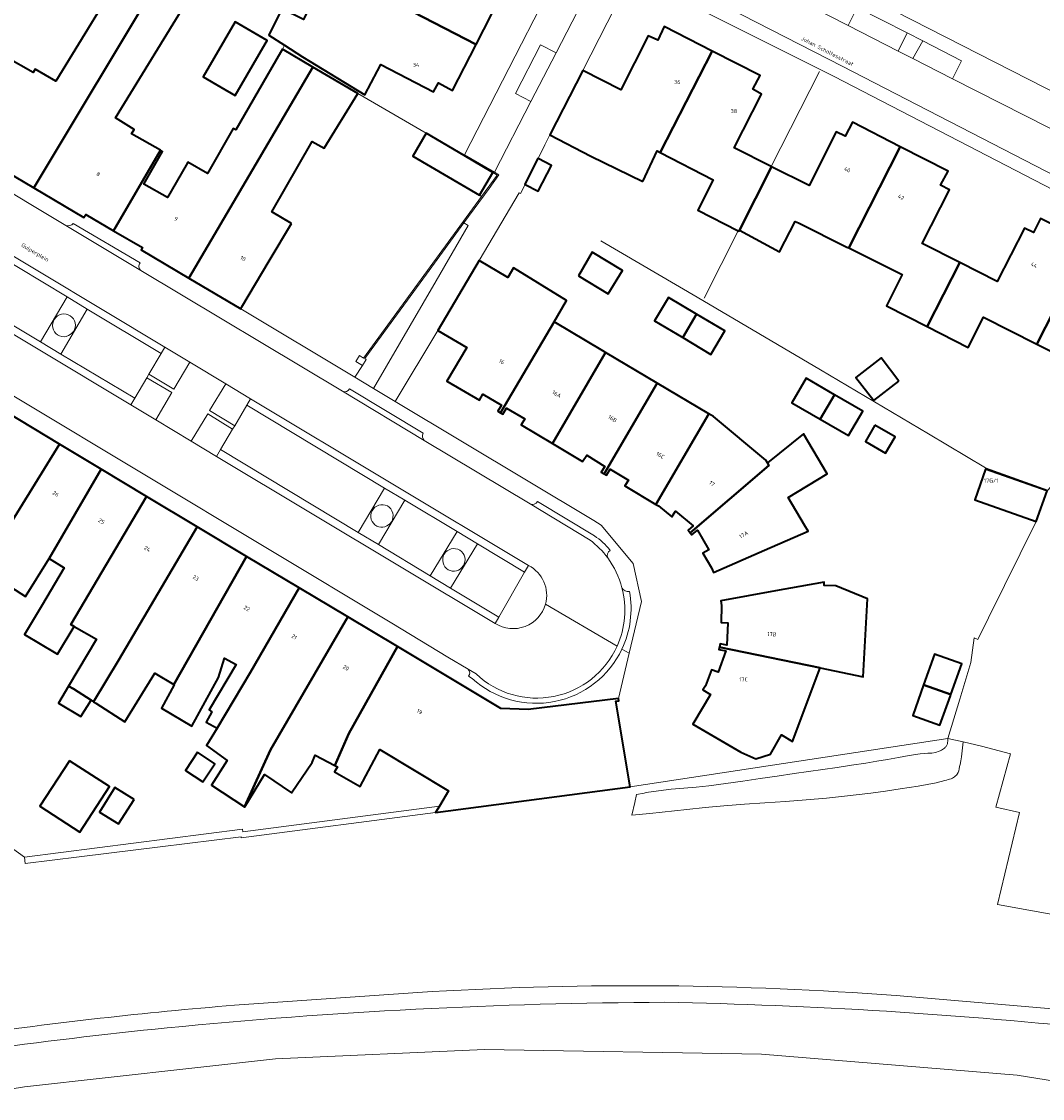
# Model space of a CAD drawing. Header units: metres. Extents: x 197700 to 204338, y 317132 to 325229.
# Tile 732 of 1056: x 203128 to 203220, y 319172 to 319269. Entities that reach past the tile are written whole.
import ezdxf
from ezdxf.enums import TextEntityAlignment as Align

# ---------------------------------------------------------------- set-up
doc = ezdxf.new("R2010")
doc.units = ezdxf.units.M
for name, color, linetype, lineweight in [('B-WE-GR-BEPLANTING_CULTUUR_BODEMBEDEKKER-GV', 90, 'Continuous', 18), ('B-WE-GR-BEPLANTING_CULTUUR_BOSPLANTSOEN-GV', 90, 'Continuous', 18), ('B-WE-GR-BEPLANTING_CULTUUR_HEESTERS-GV', 90, 'Continuous', 18), ('B-WE-GR-BEPLANTING_CULTUUR_VASTE PLANTENVAK-GV', 90, 'Continuous', 18), ('B-WE-IE-TERREINAFSCHEIDING_KUNSTMATIG_MUUR-G', 90, 'IE-TERREINAFSCHEIDING-KUNSTMATIG-DICHT', 18), ('B-WE-IE-TERREINAFSCHEIDING_KUNSTMATIG_MUUR-GV', 90, 'Continuous', 18), ('B-WE-OG-BEBOUWING-GV', 7, 'Continuous', 35), ('B-WE-OG-BEBOUWING-T18', 10, 'Continuous', 18), ('B-WE-OG-TERREIN_ERF-GV', 7, 'Continuous', 18), ('B-WE-OG-TOPOGRAFIE-T18', 10, 'Continuous', 18), ('B-WE-VH-ONVERHARD-GV', 252, 'Continuous', 18), ('B-WE-VH-VERHARDING_ASFALT-GV', 252, 'Continuous', 18), ('B-WE-VH-VERHARDING_BEDRIJFSVLOERPLAAT-GV', 252, 'Continuous', 18), ('B-WE-VH-VERHARDING_BETONSTRAATSTEEN-GV', 252, 'Continuous', 18), ('B-WE-VH-VERHARDING_OPEN-GV', 252, 'Continuous', 18), ('B-WE-VH-VERHARDING_SIERBESTRATING-GV', 252, 'Continuous', 18), ('B-WE-VH-VERHARDING_STRAATBAKSTEEN-GV', 252, 'Continuous', 18)]:
    doc.layers.add(name, color=color, linetype=linetype, lineweight=lineweight)
doc.styles.add('NLCS-ISO-M200-T18', font='NLCS-ISO.ttf', dxfattribs={"height": 0.36})
doc.linetypes.add('IE-TERREINAFSCHEIDING-KUNSTMATIG-DICHT', pattern='A,8,-1,[82,NLCS.SHX,S=0.75,R=90,X=0,Y=0],-1', length=10)

msp = doc.modelspace()

# ---------------------------------------------------------------- linework, layer by layer
at = {"layer": 'B-WE-GR-BEPLANTING_CULTUUR_BODEMBEDEKKER-GV'}
msp.add_lwpolyline([(203206.699, 319266.094), (203208.02, 319265.42), (203208.907, 319267.002), (203207.495, 319267.723)], close=True, dxfattribs=at)
at = {"layer": 'B-WE-GR-BEPLANTING_CULTUUR_BOSPLANTSOEN-GV'}
for points in [[(203229.023, 319187.012), (203215.628, 319189.45), (203217.576, 319197.718), (203215.47, 319198.192), (203216.787, 319202.961), (203214.178, 319203.676), (203212.536, 319204.036), (203212.374, 319202.711), (203212.322, 319202.353), (203212.249, 319202), (203212.213, 319201.821), (203212.18, 319201.638), (203212.142, 319201.457), (203212.084, 319201.289), (203211.997, 319201.142), (203211.925, 319201.062), (203211.843, 319200.987), (203211.753, 319200.918), (203211.658, 319200.855), (203211.563, 319200.798), (203211.438, 319200.739), (203211.305, 319200.694), (203211.168, 319200.656), (203211.03, 319200.622), (203210.894, 319200.585), (203210.105, 319200.378), (203209.304, 319200.213), (203208.497, 319200.077), (203207.686, 319199.953), (203206.878, 319199.826), (203205.562, 319199.623), (203204.241, 319199.444), (203202.918, 319199.283), (203201.594, 319199.135), (203200.269, 319198.995), (203198.425, 319198.827), (203196.578, 319198.694), (203194.729, 319198.576), (203192.881, 319198.454), (203191.035, 319198.307), (203189.374, 319198.15), (203187.714, 319197.981), (203184.395, 319197.626), (203182.762, 319197.454), (203183.038, 319198.608), (203183.2, 319199.312), (203183.895, 319199.452), (203184.069, 319199.485), (203185.183, 319199.66), (203186.304, 319199.787), (203187.429, 319199.889), (203188.555, 319199.988), (203189.677, 319200.109), (203191.216, 319200.31), (203192.753, 319200.525), (203194.289, 319200.749), (203195.824, 319200.977), (203197.36, 319201.202), (203198.645, 319201.386), (203199.931, 319201.568), (203201.216, 319201.752), (203202.501, 319201.942), (203203.784, 319202.141), (203204.763, 319202.305), (203205.74, 319202.478), (203206.717, 319202.653), (203207.695, 319202.82), (203208.675, 319202.972), (203209.018, 319203.004), (203209.367, 319203.02), (203209.713, 319203.042), (203210.049, 319203.095), (203210.366, 319203.201), (203210.469, 319203.249), (203210.573, 319203.299), (203210.675, 319203.355), (203210.77, 319203.417), (203210.857, 319203.489), (203210.906, 319203.538), (203210.954, 319203.59), (203210.998, 319203.645), (203211.038, 319203.702), (203211.073, 319203.761), (203211.113, 319203.866), (203211.134, 319203.98), (203211.145, 319204.099), (203211.153, 319204.219), (203211.166, 319204.336), (203182.612, 319200.01), (203165.132, 319197.689), (203147.702, 319195.42), (203147.703, 319195.517), (203128.296, 319193.127), (203128.221, 319193.7), (203123.596, 319197.014)], [(203147.098, 319180.389), (203164.839, 319181.611)], [(203206.503, 319181.252), (203226.162, 319179.596)]]:
    msp.add_lwpolyline(points, dxfattribs=at)
for points in [[(203164.839, 319181.611, -0.03377), (203206.503, 319181.252)], [(203122.975, 319177.669, -0.015863), (203147.098, 319180.389)]]:
    msp.add_lwpolyline(points, format="xyb", dxfattribs=at)
at = {"layer": 'B-WE-GR-BEPLANTING_CULTUUR_HEESTERS-GV'}
for points in [[(203159.568, 319235.8), (203165.207, 319245.45), (203168.089, 319250.427), (203167.698, 319250.67), (203164.329, 319246.069), (203158.784, 319238.494), (203158.929, 319238.403), (203158.573, 319237.849), (203157.899, 319236.8)], [(203212.536, 319204.036), (203211.166, 319204.336), (203211.153, 319204.219), (203211.145, 319204.099), (203211.134, 319203.98), (203211.113, 319203.866), (203211.073, 319203.761), (203211.038, 319203.702), (203210.998, 319203.645), (203210.954, 319203.59), (203210.906, 319203.538), (203210.857, 319203.489), (203210.77, 319203.417), (203210.675, 319203.355), (203210.573, 319203.299), (203210.469, 319203.249), (203210.366, 319203.201), (203210.049, 319203.095), (203209.713, 319203.042), (203209.367, 319203.02), (203209.018, 319203.004), (203208.675, 319202.972), (203207.695, 319202.82), (203206.717, 319202.653), (203205.74, 319202.478), (203204.763, 319202.305), (203203.784, 319202.141), (203202.501, 319201.942), (203201.216, 319201.752), (203199.931, 319201.568), (203198.645, 319201.386), (203197.36, 319201.202), (203195.824, 319200.977), (203194.289, 319200.749), (203192.753, 319200.525), (203191.216, 319200.31), (203189.677, 319200.109), (203188.555, 319199.988), (203187.429, 319199.889), (203186.304, 319199.787), (203185.183, 319199.66), (203184.069, 319199.485), (203183.895, 319199.452), (203183.2, 319199.312), (203183.038, 319198.608), (203182.762, 319197.454), (203184.395, 319197.626), (203187.714, 319197.981), (203189.374, 319198.15), (203191.035, 319198.307), (203192.881, 319198.454), (203194.729, 319198.576), (203196.578, 319198.694), (203198.425, 319198.827), (203200.269, 319198.995), (203201.594, 319199.135), (203202.918, 319199.283), (203204.241, 319199.444), (203205.562, 319199.623), (203206.878, 319199.826), (203207.686, 319199.953), (203208.497, 319200.077), (203209.304, 319200.213), (203210.105, 319200.378), (203210.894, 319200.585), (203211.03, 319200.622), (203211.168, 319200.656), (203211.305, 319200.694), (203211.438, 319200.739), (203211.563, 319200.798), (203211.658, 319200.855), (203211.753, 319200.918), (203211.843, 319200.987), (203211.925, 319201.062), (203211.997, 319201.142), (203212.084, 319201.289), (203212.142, 319201.457), (203212.18, 319201.638), (203212.213, 319201.821), (203212.249, 319202), (203212.322, 319202.353), (203212.374, 319202.711)]]:
    msp.add_lwpolyline(points, close=True, dxfattribs=at)
for points in [[(203236.341, 319228.73), (203224.846, 319232.009), (203220.131, 319226.669), (203220.067, 319226.597), (203219.086, 319223.83), (203214.812, 319215.179), (203213.916, 319213.365), (203213.854, 319213.24), (203213.529, 319213.404), (203213.223, 319211.175), (203212.233, 319207.885), (203211.166, 319204.336), (203212.536, 319204.036)], [(203212.536, 319204.036), (203214.178, 319203.676), (203216.787, 319202.961), (203215.47, 319198.192), (203217.576, 319197.718), (203215.628, 319189.45), (203229.023, 319187.012)]]:
    msp.add_lwpolyline(points, dxfattribs=at)
at = {"layer": 'B-WE-GR-BEPLANTING_CULTUUR_VASTE PLANTENVAK-GV'}
for points in [[(203139.402, 319237.074), (203141.641, 319235.728), (203143.088, 319238.141), (203140.828, 319239.498), (203140.493, 319238.928)], [(203140.021, 319232.967), (203141.447, 319235.416), (203139.213, 319236.754), (203138.129, 319234.911), (203137.777, 319234.313)], [(203147.108, 319232.448), (203148.192, 319234.29), (203148.535, 319234.872), (203146.3, 319236.213), (203144.859, 319233.804)], [(203145.839, 319230.294), (203146.921, 319232.132), (203144.686, 319233.498), (203143.204, 319231.059), (203145.484, 319229.691)]]:
    msp.add_lwpolyline(points, close=True, dxfattribs=at)
msp.add_lwpolyline([(203173.488, 319219.901), (203173.135, 319219.288), (203170.819, 319215.258), (203170.495, 319214.693)], dxfattribs=at)
for points in [[(203175.013, 319216.407, 0.35735), (203173.488, 319219.901)], [(203170.495, 319214.693, 0.503563), (203175.013, 319216.407)]]:
    msp.add_lwpolyline(points, format="xyb", dxfattribs=at)
at = {"layer": 'B-WE-IE-TERREINAFSCHEIDING_KUNSTMATIG_MUUR-G'}
for points in [[(203199.64, 319264.272), (203195.276, 319255.736)], [(203167.754, 319256.787), (203170.428, 319255.211)], [(203169.275, 319253.042), (203170.67, 319254.953), (203170.281, 319255.183)], [(203170.428, 319255.211), (203170.814, 319254.983), (203169.959, 319253.759)], [(203158.312, 319238.739), (203158.677, 319238.515), (203169.275, 319253.042)], [(203169.959, 319253.759), (203167.698, 319250.67)], [(203167.698, 319250.67), (203164.329, 319246.069)], [(203192.313, 319249.944), (203189.273, 319243.913)], [(203180.001, 319249.063), (203188.634, 319243.988), (203199.725, 319237.465), (203209.411, 319231.706), (203214.549, 319228.652), (203220.131, 319226.669)], [(203164.329, 319246.069), (203158.784, 319238.494), (203158.929, 319238.403), (203158.573, 319237.849)], [(203158.573, 319237.849), (203157.986, 319238.212), (203158.312, 319238.739)], [(203214.812, 319215.179), (203219.086, 319223.83)], [(203213.916, 319213.365), (203214.812, 319215.179)], [(203213.223, 319211.175), (203213.529, 319213.404), (203213.854, 319213.24), (203213.916, 319213.365)], [(203212.233, 319207.885), (203213.223, 319211.175)], [(203211.166, 319204.336), (203212.233, 319207.885)], [(203182.612, 319200.01), (203211.166, 319204.336)], [(203123.596, 319197.014), (203128.221, 319193.7)]]:
    msp.add_lwpolyline(points, dxfattribs=at)
at = {"layer": 'B-WE-IE-TERREINAFSCHEIDING_KUNSTMATIG_MUUR-GV'}
for points in [[(203170.428, 319255.211), (203167.754, 319256.787), (203167.704, 319256.702), (203170.281, 319255.183), (203170.67, 319254.953), (203169.275, 319253.042), (203158.677, 319238.515), (203158.312, 319238.739), (203157.986, 319238.212), (203158.573, 319237.849), (203158.929, 319238.403), (203158.784, 319238.494), (203164.329, 319246.069), (203167.698, 319250.67), (203169.959, 319253.759), (203170.814, 319254.983)], [(203128.221, 319193.7), (203128.296, 319193.127), (203147.703, 319195.517), (203147.702, 319195.42), (203165.132, 319197.689), (203165.493, 319198.285), (203147.838, 319195.971), (203147.798, 319196.202)]]:
    msp.add_lwpolyline(points, close=True, dxfattribs=at)
at = {"layer": 'B-WE-OG-BEBOUWING-GV'}
for points in [[(203166.481, 319277.188), (203160.69, 319280.218), (203160.758, 319280.352), (203159.41, 319281.057), (203155.51, 319273.442), (203159.266, 319271.489), (203159.326, 319271.605), (203168.782, 319266.687), (203170.9, 319270.827), (203169.649, 319271.452), (203170.054, 319272.293), (203165.255, 319274.749)], [(203126.581, 319265.555), (203124.856, 319262.634), (203122.313, 319258.329), (203122.077, 319258.449), (203121.985, 319258.265), (203121.931, 319258.156), (203124.59, 319256.584), (203124.534, 319256.489), (203129.081, 319253.803), (203140.434, 319272.787), (203137.734, 319274.334), (203131.032, 319263.399), (203129.182, 319264.458), (203129.013, 319264.162)], [(203153.188, 319265.58), (203158.801, 319262.173), (203159.919, 319264.314), (203160.225, 319264.898), (203164.966, 319262.445), (203165.41, 319263.236), (203166.668, 319262.556), (203168.782, 319266.687), (203159.326, 319271.605), (203159.266, 319271.489), (203155.51, 319273.442), (203153.274, 319268.93), (203151.345, 319269.886), (203150.168, 319267.529), (203151.589, 319266.612)], [(203140.441, 319257.181), (203137.832, 319258.676), (203138.07, 319259.064), (203136.4, 319260.088), (203143.209, 319271.198), (203140.434, 319272.787), (203129.081, 319253.803), (203133.569, 319251.153), (203133.731, 319251.403), (203136.214, 319249.961)], [(203145.874, 319262.848), (203147.144, 319262.106), (203149.853, 319266.744), (203150.026, 319267.04), (203147.161, 319268.714), (203144.279, 319263.78)], [(203183.748, 319254.38), (203185.048, 319257.122), (203185.312, 319256.986), (203189.992, 319266.102), (203185.688, 319268.297), (203185.103, 319267.062), (203184.247, 319267.464), (203181.78, 319262.614), (203178.372, 319264.359), (203175.414, 319258.564), (203179.097, 319256.67)], [(203136.214, 319249.961), (203138.83, 319248.442), (203138.708, 319248.236), (203142.98, 319245.707), (203154.13, 319264.651), (203151.391, 319266.269), (203151.214, 319265.961), (203147.212, 319259.008), (203146.98, 319259.141), (203144.665, 319255.099), (203142.892, 319256.115), (203142.747, 319255.862), (203141.07, 319252.934), (203138.961, 319254.142), (203140.637, 319257.069), (203140.441, 319257.181)], [(203192.436, 319250.002), (203195.328, 319255.71), (203195.276, 319255.736), (203191.958, 319257.407), (203194.429, 319262.232), (203193.642, 319262.66), (203194.297, 319263.907), (203189.992, 319266.102), (203185.312, 319256.986), (203190.088, 319254.53), (203188.699, 319251.794), (203192.313, 319249.944), (203192.387, 319249.906)], [(203152.194, 319250.601), (203150.453, 319251.668), (203154.07, 319257.985), (203155.144, 319257.37), (203158.151, 319262.276), (203154.13, 319264.651), (203142.98, 319245.707), (203147.658, 319242.938), (203147.76, 319243.11), (203150.205, 319247.241)], [(203195.328, 319255.71), (203192.436, 319250.002), (203196.045, 319248.061), (203197.451, 319250.798), (203197.732, 319250.655), (203202.084, 319248.497), (203202.26, 319248.41), (203206.884, 319257.503), (203202.578, 319259.708), (203201.931, 319258.444), (203201.13, 319258.854), (203198.701, 319254.023)], [(203164.294, 319258.712), (203163.095, 319256.668), (203169.089, 319253.151), (203170.281, 319255.183), (203167.704, 319256.702)], [(203209.309, 319241.348), (203212.216, 319247.103), (203208.848, 319248.819), (203211.299, 319253.631), (203210.497, 319254.039), (203211.191, 319255.298), (203206.884, 319257.503), (203202.26, 319248.41), (203207.042, 319246.039), (203205.641, 319243.213)], [(203174.352, 319256.436), (203174.344, 319256.44), (203173.152, 319254.129), (203173.182, 319254.113), (203174.359, 319253.507), (203175.55, 319255.818)], [(203212.216, 319247.103), (203209.309, 319241.348), (203212.977, 319239.483), (203214.359, 319242.202), (203219.15, 319239.766), (203223.795, 319248.869), (203219.486, 319251.064), (203218.837, 319249.79), (203218.035, 319250.199), (203215.584, 319245.387)], [(203229.61, 319238.241), (203225.805, 319240.18), (203228.257, 319244.991), (203227.455, 319245.4), (203228.104, 319246.674), (203223.795, 319248.869), (203219.15, 319239.766), (203223.942, 319237.33), (203222.56, 319234.611), (203225.724, 319233.003)], [(203175.786, 319241.79), (203176.905, 319243.7), (203172.136, 319246.637), (203171.649, 319245.765), (203169.065, 319247.29), (203165.36, 319241.01), (203167.944, 319239.485), (203166.172, 319236.453), (203169.083, 319234.738), (203169.397, 319235.273), (203171.057, 319234.288), (203170.726, 319233.764), (203170.985, 319233.601)], [(203177.983, 319245.907), (203180.654, 319244.293), (203181.921, 319246.388), (203179.202, 319248.032)], [(203188.592, 319242.466), (203186.059, 319243.971), (203184.807, 319241.864), (203187.34, 319240.358)], [(203187.34, 319240.358), (203189.873, 319238.853), (203191.125, 319240.96), (203188.592, 319242.466)], [(203175.641, 319230.858), (203180.422, 319239.033), (203180.18, 319239.177), (203175.786, 319241.79), (203170.985, 319233.601), (203171.184, 319233.476), (203171.521, 319234.008), (203173.176, 319233.056), (203172.848, 319232.527)], [(203185.062, 319236.273), (203180.422, 319239.033), (203175.641, 319230.858), (203178.353, 319229.238), (203178.74, 319229.792), (203180.358, 319228.796), (203180.033, 319228.268), (203180.293, 319228.108)], [(203206.766, 319236.447), (203205.169, 319238.528), (203202.9, 319236.787), (203204.497, 319234.706)], [(203200.962, 319235.233), (203198.42, 319236.714), (203197.139, 319234.515), (203199.682, 319233.034)], [(203184.932, 319225.372), (203189.693, 319233.518), (203185.062, 319236.273), (203180.293, 319228.108), (203180.487, 319227.989), (203180.827, 319228.536), (203182.46, 319227.565), (203182.143, 319227.032)], [(203200.962, 319235.233), (203199.682, 319233.034), (203202.224, 319231.553), (203203.505, 319233.752)], [(203131.387, 319230.788), (203126.659, 319233.633), (203119.558, 319222.14), (203121.205, 319221.239), (203121.303, 319221.418), (203124.094, 319219.836), (203124.446, 319219.61)], [(203189.693, 319233.518), (203184.932, 319225.372), (203185.161, 319225.236), (203186.351, 319224.267), (203186.709, 319224.756), (203188.273, 319223.464), (203187.825, 319223.057), (203188.021, 319222.824), (203195.09, 319228.885), (203194.952, 319229.118), (203194.814, 319229.351), (203190.095, 319233.279)], [(203204.607, 319232.507), (203203.75, 319231.036), (203205.554, 319229.985), (203206.411, 319231.457)], [(203135.105, 319228.551), (203131.387, 319230.788), (203124.446, 319219.61), (203124.094, 319219.836), (203122.523, 319217.279), (203125.36, 319215.46), (203126.979, 319217.985), (203128.33, 319217.119), (203130.439, 319220.525)], [(203194.694, 319221.27), (203198.599, 319222.976), (203198.275, 319223.521), (203196.813, 319225.983), (203200.32, 319228.108), (203198.176, 319231.714), (203194.952, 319229.118), (203195.09, 319228.885), (203188.021, 319222.824), (203188.164, 319222.654), (203188.658, 319223.058), (203189.11, 319222.291), (203189.689, 319221.306), (203189.142, 319221.007), (203189.935, 319219.673), (203190.112, 319219.268)], [(203132.402, 319214.591), (203139.185, 319226.096), (203135.105, 319228.551), (203130.439, 319220.525), (203131.804, 319219.69), (203129.748, 319216.238), (203128.216, 319213.677), (203131.039, 319212.011), (203131.2, 319211.916), (203132.688, 319214.422)], [(203220.067, 319226.597), (203214.547, 319228.555), (203213.565, 319225.788), (203219.086, 319223.83)], [(203139.185, 319226.096), (203132.402, 319214.591), (203132.688, 319214.422), (203134.683, 319213.282), (203132.176, 319209.053), (203132.633, 319208.815), (203134.226, 319207.78), (203134.425, 319207.65), (203136.702, 319211.42), (203143.742, 319223.366)], [(203134.64, 319207.538), (203137.232, 319205.861), (203139.934, 319210.206), (203141.643, 319209.202), (203148.18, 319220.708), (203143.742, 319223.366), (203136.702, 319211.42), (203134.425, 319207.65)], [(203145.537, 319205.292), (203148.512, 319210.323), (203152.909, 319217.875), (203148.18, 319220.708), (203141.643, 319209.202), (203141.675, 319209.183), (203140.543, 319207.063), (203143.266, 319205.452), (203145.658, 319209.817), (203146.205, 319211.556), (203147.253, 319210.996), (203144.801, 319206.925), (203145.065, 319206.753), (203144.537, 319205.826)], [(203190.64, 319212.564), (203199.695, 319210.692), (203203.546, 319209.896), (203203.944, 319216.909), (203201.094, 319218.063), (203200.05, 319218.093), (203200.058, 319218.381), (203195.686, 319217.602), (203190.763, 319216.725), (203190.841, 319216.287), (203190.786, 319214.757), (203191.406, 319214.734), (203191.298, 319212.727), (203190.698, 319212.85)], [(203148.512, 319210.323), (203145.537, 319205.292), (203144.581, 319203.719), (203146.436, 319202.383), (203145.033, 319200.156), (203147.984, 319198.222), (203150.337, 319203.318), (203157.269, 319215.264), (203152.909, 319217.875)], [(203147.984, 319198.222), (203148.016, 319198.201), (203149.794, 319201.124), (203152.217, 319199.458), (203154.067, 319202.192), (203154.335, 319202.854), (203156.101, 319201.934), (203157.357, 319204.786), (203161.719, 319212.599), (203157.269, 319215.264), (203150.337, 319203.318)], [(203156.101, 319201.934), (203156.348, 319201.805), (203156.083, 319201.343), (203158.37, 319200.053), (203160.132, 319203.366), (203166.321, 319199.652), (203165.493, 319198.285), (203165.132, 319197.689), (203182.612, 319200.01), (203181.349, 319207.702), (203181.597, 319207.733), (203181.57, 319207.951), (203173.463, 319206.95), (203171.002, 319207.038), (203161.719, 319212.599), (203157.357, 319204.786)], [(203192.575, 319203.108), (203193.9, 319202.519), (203195.225, 319202.951), (203196.214, 319204.671), (203197.215, 319204.095), (203199.695, 319210.692), (203190.64, 319212.564), (203190.594, 319212.333), (203191.201, 319212.211), (203190.512, 319210.3), (203189.919, 319210.529), (203189.377, 319209.079), (203189.15, 319208.722), (203189.825, 319208.292), (203188.266, 319205.644)], [(203211.424, 319208.3), (203212.4, 319211.054), (203209.954, 319211.921), (203208.978, 319209.167)], [(203134.226, 319207.78), (203132.633, 319208.815), (203132.176, 319209.053), (203131.272, 319207.529), (203133.286, 319206.334)], [(203211.424, 319208.3), (203208.978, 319209.167), (203208.003, 319206.413), (203210.449, 319205.546), (203211.383, 319208.185)], [(203143.778, 319203.11), (203142.702, 319201.489), (203144.25, 319200.461), (203145.327, 319202.081)], [(203132.264, 319202.357), (203129.62, 319198.27), (203133.21, 319195.948), (203135.854, 319200.034)], [(203138.068, 319198.882), (203136.354, 319199.956), (203134.97, 319197.748), (203136.685, 319196.674)]]:
    msp.add_lwpolyline(points, close=True, dxfattribs=at)
at = {"layer": 'B-WE-OG-TERREIN_ERF-GV'}
for points in [[(203284.722, 319272.693), (203285.943, 319275.084), (203277.101, 319279.635), (203208.858, 319314.468), (203205.9, 319315.936), (203205.308, 319315.421), (203203.774, 319312.432), (203204.339, 319310.745), (203197.514, 319297.43), (203190.688, 319284.115), (203188.853, 319283.527), (203187.279, 319280.583), (203187.07, 319279.57), (203239.251, 319252.916), (203247.384, 319244.656), (203252.828, 319239.208), (203253.227, 319239.773), (203255.081, 319242.438), (203256.929, 319244.791), (203259.416, 319247.528), (203262.044, 319249.85), (203264.537, 319251.798), (203273.629, 319258.903)], [(203170.9, 319270.827), (203168.782, 319266.687), (203166.668, 319262.556), (203165.41, 319263.236), (203164.966, 319262.445), (203160.225, 319264.898), (203159.919, 319264.314), (203158.801, 319262.173), (203153.188, 319265.58), (203151.589, 319266.612), (203151.391, 319266.269), (203154.13, 319264.651), (203158.151, 319262.276), (203164.294, 319258.712), (203167.704, 319256.702), (203167.754, 319256.787), (203190.441, 319300.992)], [(203126.581, 319265.555), (203129.013, 319264.162), (203129.182, 319264.458), (203131.032, 319263.399), (203137.734, 319274.334)], [(203230.965, 319248.259), (203200.941, 319263.8), (203182.732, 319272.946), (203178.372, 319264.359), (203181.78, 319262.614), (203184.247, 319267.464), (203185.103, 319267.062), (203185.688, 319268.297), (203189.992, 319266.102), (203194.297, 319263.907), (203193.642, 319262.66), (203194.429, 319262.232), (203191.958, 319257.407), (203195.276, 319255.736), (203195.328, 319255.71), (203198.701, 319254.023), (203201.13, 319258.854), (203201.931, 319258.444), (203202.578, 319259.708), (203206.884, 319257.503), (203211.191, 319255.298), (203210.497, 319254.039), (203211.299, 319253.631), (203208.848, 319248.819), (203212.216, 319247.103), (203215.584, 319245.387), (203218.035, 319250.199), (203218.837, 319249.79), (203219.486, 319251.064), (203223.795, 319248.869)], [(203143.209, 319271.198), (203136.4, 319260.088), (203138.07, 319259.064), (203137.832, 319258.676), (203140.441, 319257.181), (203140.637, 319257.069), (203138.961, 319254.142), (203141.07, 319252.934), (203142.747, 319255.862), (203142.892, 319256.115), (203144.665, 319255.099), (203146.98, 319259.141), (203147.212, 319259.008), (203151.214, 319265.961), (203151.391, 319266.269), (203151.589, 319266.612), (203150.168, 319267.529), (203151.345, 319269.886)], [(203223.942, 319237.33), (203219.15, 319239.766), (203214.359, 319242.202), (203212.977, 319239.483), (203209.309, 319241.348), (203205.641, 319243.213), (203207.042, 319246.039), (203202.26, 319248.41), (203202.084, 319248.497), (203197.732, 319250.655), (203197.451, 319250.798), (203196.045, 319248.061), (203192.436, 319250.002), (203192.387, 319249.906), (203192.313, 319249.944), (203188.699, 319251.794), (203190.088, 319254.53), (203185.312, 319256.986), (203185.048, 319257.122), (203183.748, 319254.38), (203179.097, 319256.67), (203175.414, 319258.564), (203174.969, 319257.66), (203174.352, 319256.436), (203175.55, 319255.818), (203174.359, 319253.507), (203173.182, 319254.113), (203172.779, 319253.314), (203172.647, 319253.366), (203169.065, 319247.29), (203171.649, 319245.765), (203172.136, 319246.637), (203176.905, 319243.7), (203175.786, 319241.79), (203180.18, 319239.177), (203180.422, 319239.033), (203185.062, 319236.273), (203189.693, 319233.518), (203190.095, 319233.279), (203194.814, 319229.351), (203194.952, 319229.118), (203198.176, 319231.714), (203200.32, 319228.108), (203196.813, 319225.983), (203198.275, 319223.521), (203198.599, 319222.976), (203194.694, 319221.27), (203190.112, 319219.268), (203189.935, 319219.673), (203189.142, 319221.007), (203189.689, 319221.306), (203189.11, 319222.291), (203188.658, 319223.058), (203188.164, 319222.654), (203188.021, 319222.824), (203187.825, 319223.057), (203188.273, 319223.464), (203186.709, 319224.756), (203186.351, 319224.267), (203185.161, 319225.236), (203184.932, 319225.372), (203182.143, 319227.032), (203182.46, 319227.565), (203180.827, 319228.536), (203180.487, 319227.989), (203180.293, 319228.108), (203180.033, 319228.268), (203180.358, 319228.796), (203178.74, 319229.792), (203178.353, 319229.238), (203175.641, 319230.858), (203172.848, 319232.527), (203173.176, 319233.056), (203171.521, 319234.008), (203171.184, 319233.476), (203170.985, 319233.601), (203170.726, 319233.764), (203171.057, 319234.288), (203169.397, 319235.273), (203169.083, 319234.738), (203166.172, 319236.453), (203167.944, 319239.485), (203165.36, 319241.01), (203161.518, 319234.631), (203179.369, 319223.931), (203180.013, 319223.52), (203182.902, 319220.054), (203183.631, 319216.642), (203182.532, 319212.008), (203181.57, 319207.951), (203181.597, 319207.733), (203181.349, 319207.702), (203182.612, 319200.01), (203211.166, 319204.336), (203212.233, 319207.885), (203213.223, 319211.175), (203213.529, 319213.404), (203213.854, 319213.24), (203213.916, 319213.365), (203214.812, 319215.179), (203219.086, 319223.83), (203213.565, 319225.788), (203214.547, 319228.555), (203220.067, 319226.597)], [(203123.596, 319197.014), (203128.221, 319193.7), (203147.798, 319196.202), (203147.838, 319195.971), (203165.493, 319198.285), (203166.321, 319199.652), (203160.132, 319203.366), (203158.37, 319200.053), (203156.083, 319201.343), (203156.348, 319201.805), (203156.101, 319201.934), (203154.335, 319202.854), (203154.067, 319202.192), (203152.217, 319199.458), (203149.794, 319201.124), (203148.016, 319198.201), (203147.984, 319198.222), (203145.033, 319200.156), (203146.436, 319202.383), (203144.581, 319203.719), (203145.537, 319205.292), (203144.537, 319205.826), (203145.065, 319206.753), (203144.801, 319206.925), (203147.253, 319210.996), (203146.205, 319211.556), (203145.658, 319209.817), (203143.266, 319205.452), (203140.543, 319207.063), (203141.675, 319209.183), (203141.643, 319209.202), (203139.934, 319210.206), (203137.232, 319205.861), (203134.64, 319207.538), (203134.425, 319207.65), (203134.226, 319207.78), (203133.286, 319206.334), (203131.272, 319207.529), (203132.176, 319209.053), (203134.683, 319213.282), (203132.688, 319214.422), (203131.2, 319211.916), (203131.039, 319212.011), (203128.216, 319213.677), (203129.748, 319216.238), (203131.804, 319219.69), (203130.439, 319220.525), (203128.33, 319217.119), (203126.979, 319217.985)]]:
    msp.add_lwpolyline(points, dxfattribs=at)
for points in [[(203149.853, 319266.744), (203147.144, 319262.106), (203145.874, 319262.848), (203144.279, 319263.78), (203147.161, 319268.714), (203150.026, 319267.04)], [(203152.194, 319250.601), (203150.205, 319247.241), (203147.76, 319243.11), (203147.658, 319242.938), (203157.899, 319236.8), (203158.573, 319237.849), (203157.986, 319238.212), (203158.312, 319238.739), (203158.677, 319238.515), (203169.275, 319253.042), (203169.089, 319253.151), (203163.095, 319256.668), (203164.294, 319258.712), (203158.151, 319262.276), (203155.144, 319257.37), (203154.07, 319257.985), (203150.453, 319251.668)], [(203170.281, 319255.183), (203169.089, 319253.151), (203169.275, 319253.042), (203170.67, 319254.953)], [(203179.202, 319248.032), (203181.921, 319246.388), (203180.654, 319244.293), (203177.983, 319245.907)], [(203188.592, 319242.466), (203191.125, 319240.96), (203189.873, 319238.853), (203187.34, 319240.358), (203184.807, 319241.864), (203186.059, 319243.971)], [(203206.766, 319236.447), (203204.497, 319234.706), (203202.9, 319236.787), (203205.169, 319238.528)], [(203199.682, 319233.034), (203197.139, 319234.515), (203198.42, 319236.714), (203200.962, 319235.233), (203203.505, 319233.752), (203202.224, 319231.553)], [(203204.607, 319232.507), (203206.411, 319231.457), (203205.554, 319229.985), (203203.75, 319231.036)], [(203199.695, 319210.692), (203197.215, 319204.095), (203196.214, 319204.671), (203195.225, 319202.951), (203193.9, 319202.519), (203192.575, 319203.108), (203188.266, 319205.644), (203189.825, 319208.292), (203189.15, 319208.722), (203189.377, 319209.079), (203189.919, 319210.529), (203190.512, 319210.3), (203191.201, 319212.211), (203190.594, 319212.333), (203190.64, 319212.564), (203190.698, 319212.85), (203191.298, 319212.727), (203191.406, 319214.734), (203190.786, 319214.757), (203190.841, 319216.287), (203190.763, 319216.725), (203195.686, 319217.602), (203200.058, 319218.381), (203200.05, 319218.093), (203201.094, 319218.063), (203203.944, 319216.909), (203203.546, 319209.896)], [(203211.424, 319208.3), (203211.383, 319208.185), (203210.449, 319205.546), (203208.003, 319206.413), (203208.978, 319209.167), (203209.954, 319211.921), (203212.4, 319211.054)], [(203143.778, 319203.11), (203145.327, 319202.081), (203144.25, 319200.461), (203142.702, 319201.489)], [(203132.264, 319202.357), (203135.854, 319200.034), (203133.21, 319195.948), (203129.62, 319198.27)], [(203138.068, 319198.882), (203136.685, 319196.674), (203134.97, 319197.748), (203136.354, 319199.956)]]:
    msp.add_lwpolyline(points, close=True, dxfattribs=at)
at = {"layer": 'B-WE-VH-ONVERHARD-GV'}
for points in [[(203131.961, 319242.47, 0.988335), (203131.581, 319240.452)], [(203132.782, 319241.276, 0.415213), (203131.961, 319242.47)], [(203131.581, 319240.452, 0.388507), (203132.782, 319241.276)], [(203160.823, 319225.236, 0.992815), (203159.871, 319223.431)], [(203161.176, 319223.817, 0.423454), (203160.823, 319225.236)], [(203159.871, 319223.431, 0.382956), (203161.176, 319223.817)], [(203167.33, 319221.264, 0.99799), (203166.282, 319219.507)], [(203167.635, 319219.857, 0.412796), (203167.33, 319221.264)], [(203166.282, 319219.507, 0.394475), (203167.635, 319219.857)]]:
    msp.add_lwpolyline(points, format="xyb", dxfattribs=at)
at = {"layer": 'B-WE-VH-VERHARDING_ASFALT-GV'}
for points in [[(203186.126, 319281.866), (203187.416, 319284.418), (203194.789, 319298.802), (203191.547, 319300.435), (203179.1, 319276.17), (203183.714, 319273.963), (203201.658, 319264.725), (203231.558, 319249.308)], [(203249.673, 319238.204), (203246.825, 319241.044), (203243.142, 319244.775), (203242.18, 319245.677), (203240.439, 319247.349), (203239.483, 319248.296), (203238.476, 319249.189), (203237.441, 319250.007), (203236.364, 319250.767), (203234.924, 319251.631), (203233.438, 319252.412), (203230.81, 319253.765), (203226.147, 319256.159), (203224.877, 319256.811), (203220.246, 319259.189), (203211.561, 319263.617), (203208.02, 319265.42), (203206.699, 319266.094), (203202.193, 319268.394), (203194.851, 319272.175), (203190.286, 319274.483), (203189.012, 319275.149), (203188.651, 319275.337)], [(203107.011, 319173.56), (203107.974, 319169.771), (203128.217, 319173.06), (203150.772, 319175.587), (203169.532, 319176.43), (203194.406, 319176.009), (203217.383, 319174.113), (203226.856, 319172.578), (203227.457, 319177.964)], [(203222.989, 319167.973), (203225.423, 319167.601), (203226.288, 319167.487), (203226.856, 319172.578), (203217.383, 319174.113), (203194.406, 319176.009), (203169.532, 319176.43), (203150.772, 319175.587), (203128.217, 319173.06), (203107.974, 319169.771), (203108.885, 319166.167)]]:
    msp.add_lwpolyline(points, dxfattribs=at)
for points in [[(203185.737, 319180.659, 0.023539), (203141.044, 319178.361)], [(203225.475, 319178.184, 0.021464), (203185.737, 319180.659)], [(203141.044, 319178.361, 0.020014), (203107.011, 319173.56)]]:
    msp.add_lwpolyline(points, format="xyb", dxfattribs=at)
at = {"layer": 'B-WE-VH-VERHARDING_BEDRIJFSVLOERPLAAT-GV'}
for points in [[(203125.49, 319247.962), (203132.047, 319244.013), (203133.867, 319242.918), (203140.493, 319238.928), (203140.828, 319239.498), (203124.063, 319249.561), (203123.898, 319249.28), (203123.742, 319249.014)], [(203121.307, 319244.98), (203121.144, 319244.705), (203120.961, 319244.397), (203137.777, 319234.313), (203138.129, 319234.911), (203131.497, 319238.88), (203129.653, 319239.984), (203123.109, 319243.901)], [(203162.396, 319225.747), (203167.08, 319222.93), (203168.914, 319221.827), (203173.135, 319219.288), (203173.488, 319219.901), (203148.535, 319234.872), (203148.192, 319234.29), (203160.562, 319226.85)], [(203160.015, 319221.761), (203158.189, 319222.86), (203145.839, 319230.294), (203145.484, 319229.691), (203170.495, 319214.693), (203170.819, 319215.258), (203166.503, 319217.856), (203164.674, 319218.957)]]:
    msp.add_lwpolyline(points, close=True, dxfattribs=at)
at = {"layer": 'B-WE-VH-VERHARDING_BETONSTRAATSTEEN-GV'}
for points in [[(203231.558, 319249.308), (203201.658, 319264.725), (203183.714, 319273.963), (203179.1, 319276.17), (203191.547, 319300.435), (203190.441, 319300.992), (203167.754, 319256.787), (203170.428, 319255.211), (203173.716, 319261.555), (203172.314, 319262.279), (203174.571, 319266.642), (203175.974, 319265.931), (203180.25, 319274.262), (203182.732, 319272.946), (203200.941, 319263.8), (203230.965, 319248.259)], [(203253.775, 319238.527), (203252.828, 319239.208), (203247.384, 319244.656), (203239.251, 319252.916), (203187.07, 319279.57), (203187.279, 319280.583), (203188.853, 319283.527), (203190.688, 319284.115), (203197.514, 319297.43), (203196.369, 319298.006), (203189.787, 319285.173), (203187.416, 319284.418), (203186.126, 319281.866)], [(203188.651, 319275.337), (203189.012, 319275.149), (203189.858, 319276.752), (203191.063, 319276.106), (203195.65, 319273.763), (203194.851, 319272.175), (203202.193, 319268.394), (203203.017, 319270.008), (203207.495, 319267.723), (203208.907, 319267.002), (203212.383, 319265.228), (203211.561, 319263.617), (203220.246, 319259.189)], [(203179.025, 319222.179), (203173.63, 319225.42), (203164.131, 319231.125), (203156.776, 319235.543), (203138.679, 319246.393), (203131.934, 319250.437), (203124.485, 319254.903), (203118.075, 319258.746), (203112.856, 319261.875)], [(203181.887, 319212.385), (203182.532, 319212.008), (203183.631, 319216.642), (203182.902, 319220.054), (203180.013, 319223.52), (203179.369, 319223.931), (203161.518, 319234.631), (203159.568, 319235.8), (203157.899, 319236.8), (203147.658, 319242.938), (203142.98, 319245.707), (203138.708, 319248.236), (203138.83, 319248.442), (203136.214, 319249.961), (203133.731, 319251.403), (203133.569, 319251.153), (203129.081, 319253.803), (203124.534, 319256.489)], [(203124.485, 319254.903), (203131.934, 319250.437)], [(203117.195, 319253.684), (203124.063, 319249.561), (203140.828, 319239.498), (203143.088, 319238.141), (203146.3, 319236.213), (203148.535, 319234.872), (203173.488, 319219.901)], [(203131.934, 319250.437), (203138.679, 319246.393)], [(203138.623, 319247.066), (203132.607, 319250.614)], [(203132.607, 319250.614), (203138.623, 319247.066)], [(203104.569, 319248.691), (203127.715, 319234.819), (203161.22, 319214.709), (203166.257, 319211.663), (203168.075, 319210.578), (203168.787, 319210.153)], [(203168.075, 319210.578), (203166.257, 319211.663), (203161.22, 319214.709), (203127.715, 319234.819), (203104.569, 319248.691)], [(203170.495, 319214.693), (203145.484, 319229.691), (203143.204, 319231.059), (203140.021, 319232.967), (203137.777, 319234.313), (203120.961, 319244.397), (203120.348, 319244.765), (203118.39, 319245.946), (203114.99, 319248.021), (203114.108, 319248.547)], [(203138.679, 319246.393), (203156.776, 319235.543)], [(203164.028, 319231.767), (203157.429, 319235.756)], [(203157.429, 319235.756), (203164.028, 319231.767)], [(203156.776, 319235.543), (203164.131, 319231.125)], [(203126.659, 319233.633), (203131.387, 319230.788)], [(203131.387, 319230.788), (203135.105, 319228.551), (203139.185, 319226.096), (203143.742, 319223.366), (203148.18, 319220.708), (203152.909, 319217.875), (203157.269, 319215.264), (203161.719, 319212.599), (203171.002, 319207.038), (203173.463, 319206.95), (203181.57, 319207.951), (203182.532, 319212.008), (203181.887, 319212.385)], [(203164.131, 319231.125), (203173.63, 319225.42)], [(203173.63, 319225.42), (203179.025, 319222.179)], [(203179.41, 319222.554), (203174.293, 319225.625)], [(203174.293, 319225.625), (203179.41, 319222.554)], [(203175.013, 319216.407), (203181.447, 319212.643)], [(203181.447, 319212.643), (203175.013, 319216.407)], [(203168.787, 319210.153), (203168.075, 319210.578)], [(203168.441, 319209.742), (203168.104, 319209.935)], [(203168.104, 319209.935), (203168.441, 319209.742)]]:
    msp.add_lwpolyline(points, dxfattribs=at)
for points in [[(203182.732, 319272.946), (203180.25, 319274.262), (203175.974, 319265.931), (203173.716, 319261.555), (203170.428, 319255.211), (203170.814, 319254.983), (203169.959, 319253.759), (203167.698, 319250.67), (203168.089, 319250.427), (203165.207, 319245.45), (203159.568, 319235.8), (203161.518, 319234.631), (203165.36, 319241.01), (203169.065, 319247.29), (203172.647, 319253.366), (203172.779, 319253.314), (203173.182, 319254.113), (203173.152, 319254.129), (203174.344, 319256.44), (203174.352, 319256.436), (203174.969, 319257.66), (203175.414, 319258.564), (203178.372, 319264.359)], [(203202.193, 319268.394), (203206.699, 319266.094), (203207.495, 319267.723), (203203.017, 319270.008)]]:
    msp.add_lwpolyline(points, close=True, dxfattribs=at)
for points in [[(203132.607, 319250.614, -0.32519), (203131.934, 319250.437)], [(203131.934, 319250.437, 0.32519), (203132.607, 319250.614)], [(203138.679, 319246.393, -0.419723), (203138.623, 319247.066)], [(203138.623, 319247.066, 0.419723), (203138.679, 319246.393)], [(203157.429, 319235.756, -0.390425), (203156.776, 319235.543)], [(203156.776, 319235.543, 0.390425), (203157.429, 319235.756)], [(203164.131, 319231.125, -0.334288), (203164.028, 319231.767)], [(203164.028, 319231.767, 0.334288), (203164.131, 319231.125)], [(203174.293, 319225.625, -0.408411), (203173.63, 319225.42)], [(203173.63, 319225.42, 0.408411), (203174.293, 319225.625)], [(203180.609, 319220.568, 0.071677), (203179.025, 319222.179)], [(203179.025, 319222.179, -0.071677), (203180.609, 319220.568)], [(203180.817, 319221.243, 0.088977), (203179.41, 319222.554)], [(203179.41, 319222.554, -0.088977), (203180.817, 319221.243)], [(203180.609, 319220.568, -0.366816), (203180.817, 319221.243)], [(203180.817, 319221.243, 0.366816), (203180.609, 319220.568)], [(203181.885, 319217.888, 0.09467), (203180.609, 319220.568)], [(203180.609, 319220.568, -0.09467), (203181.885, 319217.888)], [(203173.488, 319219.901, -0.35735), (203175.013, 319216.407)], [(203181.447, 319212.643, 0.171242), (203181.885, 319217.888)], [(203181.885, 319217.888, -0.171242), (203181.447, 319212.643)], [(203182.563, 319217.565, -0.360946), (203181.885, 319217.888)], [(203181.885, 319217.888, 0.360946), (203182.563, 319217.565)], [(203181.887, 319212.385, 0.157187), (203182.563, 319217.565)], [(203182.563, 319217.565, -0.157187), (203181.887, 319212.385)], [(203175.013, 319216.407, -0.503563), (203170.495, 319214.693)], [(203168.787, 319210.153, 0.516795), (203181.447, 319212.643)], [(203181.447, 319212.643, -0.516795), (203168.787, 319210.153)], [(203181.887, 319212.385, -0.50493), (203168.441, 319209.742)], [(203168.441, 319209.742, 0.50493), (203181.887, 319212.385)], [(203168.104, 319209.935, 0.374547), (203168.075, 319210.578)], [(203168.075, 319210.578, -0.374547), (203168.104, 319209.935)]]:
    msp.add_lwpolyline(points, format="xyb", dxfattribs=at)
at = {"layer": 'B-WE-VH-VERHARDING_OPEN-GV'}
msp.add_lwpolyline([(203208.02, 319265.42), (203211.561, 319263.617), (203212.383, 319265.228), (203208.907, 319267.002)], close=True, dxfattribs=at)
for points in [[(203164.839, 319181.611), (203147.098, 319180.389)], [(203226.162, 319179.596), (203206.503, 319181.252)]]:
    msp.add_lwpolyline(points, dxfattribs=at)
for points in [[(203206.503, 319181.252, 0.03377), (203164.839, 319181.611)], [(203141.044, 319178.361, -0.023539), (203185.737, 319180.659)], [(203185.737, 319180.659, -0.021464), (203225.475, 319178.184)], [(203147.098, 319180.389, 0.015863), (203122.975, 319177.669)], [(203107.011, 319173.56, -0.020014), (203141.044, 319178.361)]]:
    msp.add_lwpolyline(points, format="xyb", dxfattribs=at)
at = {"layer": 'B-WE-VH-VERHARDING_SIERBESTRATING-GV'}
for points in [[(203132.047, 319244.013), (203125.49, 319247.962), (203123.109, 319243.901), (203129.653, 319239.984)], [(203139.402, 319237.074), (203140.493, 319238.928), (203133.867, 319242.918), (203131.497, 319238.88), (203138.129, 319234.911), (203139.213, 319236.754)], [(203148.192, 319234.29), (203147.108, 319232.448), (203146.921, 319232.132), (203145.839, 319230.294), (203158.189, 319222.86), (203160.562, 319226.85)], [(203162.396, 319225.747), (203160.015, 319221.761), (203164.674, 319218.957), (203167.08, 319222.93)], [(203168.914, 319221.827), (203166.503, 319217.856), (203170.819, 319215.258), (203173.135, 319219.288)]]:
    msp.add_lwpolyline(points, close=True, dxfattribs=at)
at = {"layer": 'B-WE-VH-VERHARDING_STRAATBAKSTEEN-GV'}
for points in [[(203173.716, 319261.555), (203175.974, 319265.931), (203174.571, 319266.642), (203172.314, 319262.279)], [(203131.497, 319238.88), (203133.867, 319242.918), (203132.047, 319244.013), (203129.653, 319239.984)], [(203139.213, 319236.754), (203141.447, 319235.416), (203140.021, 319232.967), (203143.204, 319231.059), (203144.686, 319233.498), (203146.921, 319232.132), (203147.108, 319232.448), (203144.859, 319233.804), (203146.3, 319236.213), (203143.088, 319238.141), (203141.641, 319235.728), (203139.402, 319237.074)], [(203158.189, 319222.86), (203160.015, 319221.761), (203162.396, 319225.747), (203160.562, 319226.85)], [(203166.503, 319217.856), (203168.914, 319221.827), (203167.08, 319222.93), (203164.674, 319218.957)]]:
    msp.add_lwpolyline(points, close=True, dxfattribs=at)
for points in [[(203131.581, 319240.452, -0.988335), (203131.961, 319242.47)], [(203131.961, 319242.47, -0.415213), (203132.782, 319241.276)], [(203132.782, 319241.276, -0.388507), (203131.581, 319240.452)], [(203159.871, 319223.431, -0.992815), (203160.823, 319225.236)], [(203160.823, 319225.236, -0.423454), (203161.176, 319223.817)], [(203161.176, 319223.817, -0.382956), (203159.871, 319223.431)], [(203166.282, 319219.507, -0.99799), (203167.33, 319221.264)], [(203167.33, 319221.264, -0.412796), (203167.635, 319219.857)], [(203167.635, 319219.857, -0.394475), (203166.282, 319219.507)]]:
    msp.add_lwpolyline(points, format="xyb", dxfattribs=at)

# ---------------------------------------------------------------- texts
at = {"layer": 'B-WE-OG-BEBOUWING-T18', "style": 'NLCS-ISO-M200-T18'}
for s, p in [('34', (203163.395, 319264.853)), ('36', (203186.857, 319263.311)), ('38', (203191.943, 319260.698)), ('17G/1', (203215.045, 319227.519)), ('17C', (203192.801, 319209.666))]:
    msp.add_text(s, height=0.36, dxfattribs=at).set_placement(p, align=Align.MIDDLE)
for s, rotation, p in [('8', 329.5, (203134.863, 319255.034)), ('40', 332.9, (203202.116, 319255.45)), ('42', 332.9, (203206.952, 319252.975)), ('9', 329.4, (203141.839, 319251.031)), ('10', 329.4, (203147.853, 319247.471)), ('44', 333.1, (203218.888, 319246.879)), ('16', 329.5, (203171.083, 319238.202)), ('16A', 329.2, (203176.029, 319235.286)), ('16B', 328.4, (203181.036, 319233.076)), ('16C', 329.3, (203185.33, 319229.79)), ('17', 320.5, (203189.971, 319227.25)), ('26', 329, (203131.029, 319226.335)), ('25', 329, (203135.14, 319223.861)), ('17A', 30.7, (203192.812, 319222.662)), ('24', 329.1, (203139.26, 319221.388)), ('23', 329.1, (203143.616, 319218.779)), ('22', 329.1, (203148.199, 319216.034)), ('21', 329.1, (203152.453, 319213.486)), ('17B', 357, (203195.357, 319213.721)), ('20', 329.1, (203157.099, 319210.703)), ('19', 329.1, (203163.702, 319206.748))]:
    msp.add_text(s, height=0.36, rotation=rotation, dxfattribs=at).set_placement(p, align=Align.MIDDLE)
at = {"layer": 'B-WE-OG-TOPOGRAFIE-T18', "style": 'NLCS-ISO-M200-T18'}
for s, rotation, p in [('Johan Scholtesstraat', 332.8, (203200.336, 319266.075)), ('Gulperplein', 329.4, (203129.157, 319247.974))]:
    msp.add_text(s, height=0.36, rotation=rotation, dxfattribs=at).set_placement(p, align=Align.MIDDLE)

doc.saveas('drawing.dxf')
